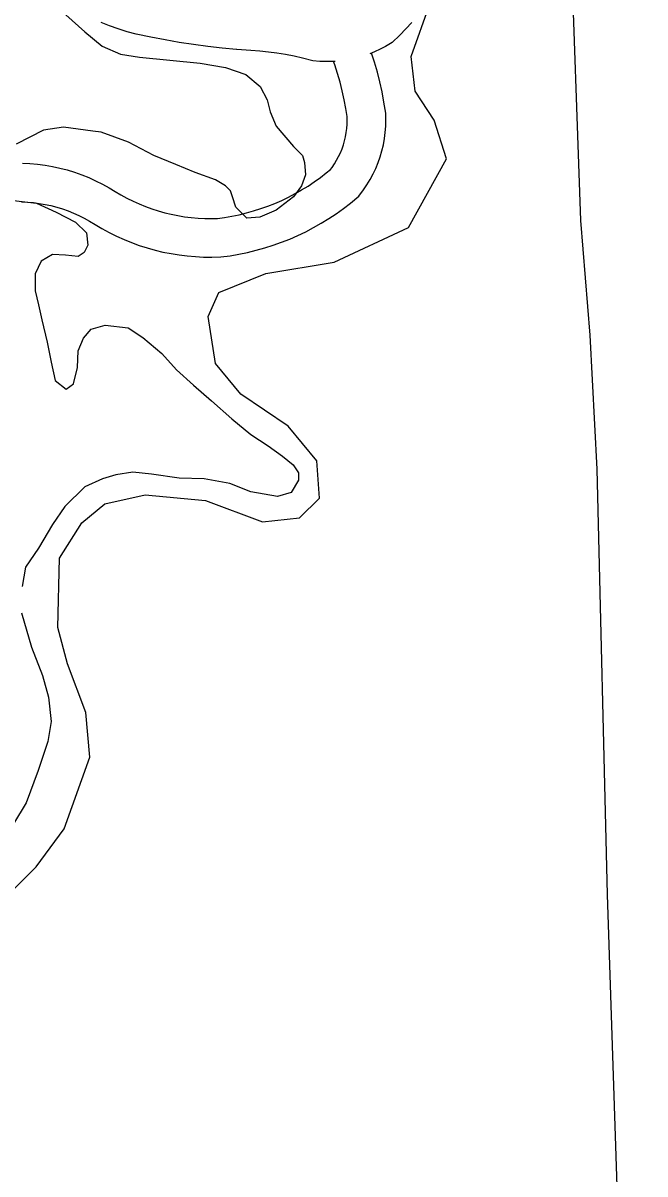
# Model space of a CAD drawing. Extents: x 3715084 to 3753216, y 488173 to 513963.
# Drawn here: x 3736107 to 3736590, y 497393 to 498287 of the extents above; entities that cross this region are included whole.
import ezdxf

# ---------------------------------------------------------------- set-up
doc = ezdxf.new("R2010")
doc.units = 0
for name, color, linetype in [('V-ROAD-CNTR', 7, 'Continuous'), ('V-SITE-VEGE', 7, 'Continuous'), ('V-TOPO-SHOR', 7, 'Continuous')]:
    doc.layers.add(name, color=color, linetype=linetype)

msp = doc.modelspace()

# ---------------------------------------------------------------- linework, layer by layer
at = {"layer": 'V-ROAD-CNTR'}
for points in [[(3736272.79, 498266.67), (3736261.76, 498267.71), (3736250.61, 498268.97), (3736239.49, 498270.43), (3736228.39, 498272.1), (3736217.33, 498273.98), (3736206.3, 498276.06), (3736194.99, 498278.41), (3736187.87, 498280.37), (3736181.03, 498282.51), (3736174.27, 498284.9), (3736167.6, 498287.51)], [(3736408.98, 498287.48), (3736404.38, 498282.51), (3736399.6, 498277.69), (3736393.68, 498272.11), (3736388.5, 498269), (3736384.25, 498266.74), (3736379.88, 498264.7), (3736376.42, 498263.31)], [(3736105.86, 498148.28), (3736110.48, 498148.08), (3736115.09, 498147.68), (3736119.67, 498147.09), (3736124.22, 498146.3), (3736128.74, 498145.32), (3736133.21, 498144.15), (3736137.63, 498142.8), (3736141.99, 498141.26), (3736146.28, 498139.53), (3736150.49, 498137.63), (3736154.62, 498135.55), (3736158.65, 498133.29), (3736162.97, 498130.64), (3736168.32, 498127.48), (3736173.92, 498124.44), (3736179.63, 498121.62), (3736185.44, 498119.01), (3736191.34, 498116.62), (3736197.33, 498114.45), (3736203.39, 498112.5), (3736209.53, 498110.79), (3736215.71, 498109.3), (3736221.96, 498108.05), (3736228.24, 498107.03), (3736234.56, 498106.24), (3736240.9, 498105.69), (3736247.27, 498105.38), (3736253.64, 498105.3), (3736260.52, 498105.48), (3736267.87, 498106.45), (3736274.65, 498107.6), (3736281.38, 498108.98), (3736288.06, 498110.6), (3736294.68, 498112.45), (3736301.23, 498114.52), (3736307.71, 498116.83), (3736314.1, 498119.36), (3736320.39, 498122.11), (3736326.59, 498125.08), (3736332.68, 498128.27), (3736338.65, 498131.66), (3736344.51, 498135.27), (3736350.23, 498139.07), (3736355.81, 498143.07), (3736361.26, 498147.27), (3736367.69, 498152.59), (3736371.42, 498157.51), (3736374.13, 498161.5), (3736376.63, 498165.64), (3736378.91, 498169.89), (3736380.97, 498174.26), (3736382.8, 498178.72), (3736384.39, 498183.28), (3736385.75, 498187.91), (3736386.86, 498192.61), (3736387.73, 498197.36), (3736388.35, 498202.14), (3736388.72, 498206.96), (3736388.83, 498211.78), (3736388.68, 498217.19), (3736387.33, 498225.77), (3736385.85, 498233.59), (3736384.14, 498241.36), (3736382.18, 498249.07), (3736379.99, 498256.72), (3736377.72, 498263.83)], [(3736349.51, 498257.36), (3736347.18, 498257.2), (3736342.36, 498257.13), (3736337.55, 498257.31), (3736331.95, 498257.82), (3736324.07, 498259.83), (3736317.5, 498261.3), (3736310.88, 498262.58), (3736304.24, 498263.68), (3736297.57, 498264.58), (3736290.87, 498265.3), (3736283.97, 498265.83), (3736273.08, 498266.65)], [(3736106.55, 498178.28), (3736112.44, 498178.02), (3736118.3, 498177.51), (3736124.15, 498176.76), (3736129.95, 498175.75), (3736135.71, 498174.51), (3736141.41, 498173.02), (3736147.04, 498171.29), (3736152.59, 498169.33), (3736158.06, 498167.13), (3736163.42, 498164.7), (3736168.68, 498162.05), (3736173.83, 498159.18), (3736178.46, 498156.33), (3736183.11, 498153.58), (3736187.73, 498151.08), (3736192.43, 498148.75), (3736197.22, 498146.6), (3736202.08, 498144.63), (3736207.02, 498142.85), (3736212.01, 498141.24), (3736217.07, 498139.83), (3736222.18, 498138.6), (3736227.32, 498137.57), (3736232.5, 498136.73), (3736237.71, 498136.08), (3736242.94, 498135.63), (3736248.18, 498135.37), (3736253.43, 498135.31), (3736258.16, 498135.43), (3736263.39, 498136.12), (3736269.13, 498137.09), (3736274.84, 498138.26), (3736280.5, 498139.63), (3736286.11, 498141.2), (3736291.66, 498142.96), (3736297.14, 498144.91), (3736302.56, 498147.06), (3736307.9, 498149.39), (3736313.15, 498151.91), (3736318.31, 498154.61), (3736323.37, 498157.49), (3736328.33, 498160.54), (3736333.18, 498163.76), (3736337.92, 498167.16), (3736342.53, 498170.71), (3736345.88, 498173.48), (3736347.04, 498175.02), (3736348.87, 498177.72), (3736350.56, 498180.51), (3736352.11, 498183.39), (3736353.5, 498186.34), (3736354.74, 498189.37), (3736355.82, 498192.45), (3736356.73, 498195.58), (3736357.49, 498198.77), (3736358.07, 498201.98), (3736358.49, 498205.22), (3736358.74, 498208.47), (3736358.82, 498211.74), (3736358.75, 498214.43), (3736357.77, 498220.65), (3736356.46, 498227.56), (3736354.94, 498234.43), (3736353.21, 498241.26), (3736351.28, 498248.02), (3736349.13, 498254.73), (3736348.23, 498257.27)]]:
    msp.add_lwpolyline(points, dxfattribs=at)
at = {"layer": 'V-SITE-VEGE'}
for points in [[(3736095.43, 497610.04), (3736117.23, 497631.82), (3736139.03, 497661.29), (3736158.92, 497717.03), (3736155.73, 497751.64), (3736141.64, 497789.45), (3736133.96, 497817.65), (3736135.26, 497871.48), (3736152.57, 497899.03), (3736170.52, 497913.77), (3736201.93, 497920.8), (3736248.7, 497916.3), (3736292.92, 497899.62), (3736321.75, 497902.81), (3736337.14, 497918.19), (3736335.23, 497947.03), (3736312.81, 497973.95), (3736276.29, 497998.96), (3736256.43, 498022.67), (3736250.68, 498059.2), (3736259.02, 498077.79), (3736295.55, 498092.51), (3736348.74, 498101.46), (3736406.43, 498128.36), (3736435.93, 498181.54), (3736426.32, 498211.66), (3736411.59, 498234.09), (3736408.4, 498261.01), (3736423.15, 498302.66)], [(3736140.16, 498293.61), (3736155.09, 498280.24), (3736168.45, 498269.23), (3736182.6, 498262.94), (3736197.54, 498260.58), (3736221.12, 498258.21), (3736244.7, 498255.84), (3736264.35, 498252.69), (3736280.07, 498247.18), (3736291.08, 498237.74), (3736296.58, 498227.52), (3736298.93, 498218.09), (3736303.64, 498207.08), (3736317, 498191.35), (3736324.08, 498184.28), (3736325.65, 498178.77), (3736326.43, 498169.34), (3736323.28, 498160.69)], [(3736323.28, 498160.69), (3736316.99, 498152.05), (3736303.62, 498141.83), (3736291.04, 498136.33), (3736280.82, 498135.55), (3736272.18, 498144.2), (3736269.82, 498152.07), (3736268.25, 498156.78), (3736264.32, 498160.71), (3736256.46, 498165.43), (3736240.74, 498170.94), (3736225.81, 498177.24), (3736208.51, 498184.32), (3736188.86, 498194.54), (3736167.64, 498202.41), (3736161.35, 498203.2), (3736138.56, 498206.35), (3736122.83, 498204), (3736101.6, 498193)]]:
    msp.add_lwpolyline(points, dxfattribs=at)
at = {"layer": 'V-TOPO-SHOR'}
for points in [[(3736499.76, 499163.66), (3736518.62, 498932.26), (3736531.54, 498716.29), (3736536.1, 498639.97), (3736531.94, 498361.22), (3736539.98, 498133.89), (3736547.17, 498044.8), (3736552.54, 497940.61)], [(3736099.69, 498149.27), (3736117.48, 498147.17), (3736132.66, 498140.36), (3736147.83, 498132.51), (3736156.2, 498124.13), (3736157.24, 498114.71), (3736154.62, 498108.96), (3736149.91, 498105.82), (3736139.97, 498106.87), (3736130.03, 498107.4), (3736121.13, 498102.17), (3736116.42, 498092.23), (3736116.41, 498079.15), (3736119.02, 498068.15), (3736121.63, 498056.64), (3736125.81, 498039.37), (3736128.95, 498023.67), (3736132.08, 498009.54), (3736140.45, 498002.73), (3736146.21, 498006.92), (3736149.36, 498019.48), (3736149.88, 498032.56), (3736154.08, 498042.5), (3736159.83, 498049.3), (3736170.82, 498052.44), (3736188.61, 498050.34)], [(3736188.61, 498050.34), (3736200.12, 498043.01), (3736214.77, 498030.44), (3736226.28, 498017.88), (3736239.36, 498005.84), (3736253.48, 497993.8), (3736269.18, 497979.66), (3736283.82, 497967.62), (3736297.43, 497958.72), (3736308.41, 497950.87), (3736316.78, 497944.06), (3736320.97, 497937.78), (3736320.96, 497932.03), (3736315.2, 497922.61), (3736304.74, 497919.47), (3736283.81, 497923.14), (3736267.59, 497929.43), (3736247.7, 497933.1), (3736228.34, 497933.63), (3736206.89, 497936.77), (3736192.24, 497938.35), (3736179.15, 497936.26), (3736168.69, 497933.13), (3736155.08, 497926.85), (3736139.37, 497911.68), (3736129.95, 497897.56), (3736118.95, 497879.25), (3736109.01, 497864.6), (3736106.39, 497849.42)], [(3736552.54, 497940.61), (3736560.54, 497610.43), (3736569.91, 497328.97), (3736585.99, 496902.72), (3736590, 496756.58)], [(3736105.85, 497829.01), (3736113.69, 497802.32), (3736122.06, 497780.34), (3736126.76, 497763.59), (3736128.85, 497744.76), (3736126.23, 497729.06), (3736118.89, 497706.56), (3736109.46, 497681.44), (3736099.51, 497665.23)]]:
    msp.add_lwpolyline(points, dxfattribs=at)

doc.saveas('drawing.dxf')
